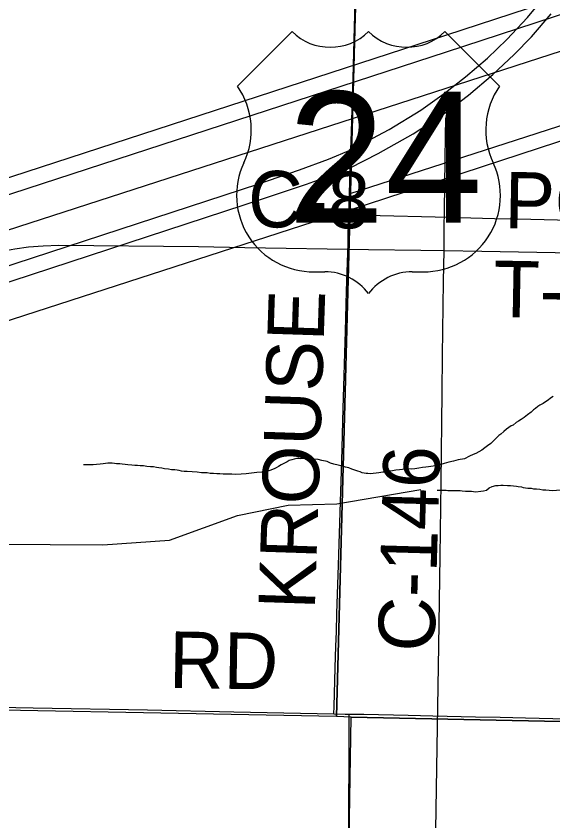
# Model space of a CAD drawing. Extents: x 2.4 to 73.1, y 4.5 to 25.6.
# Drawn here: x 46.4111 to 46.681, y 21.5419 to 21.9469 of the extents above; entities that cross this region are included whole.
import ezdxf

# ---------------------------------------------------------------- set-up
doc = ezdxf.new("R2010")
doc.units = 0
for name, color, linetype in [('GM_X_County_Road', 7, 'Continuous'), ('GM_X_County_Road_Text', 7, 'Continuous'), ('GM_X_Minor_River', 7, 'Continuous'), ('GM_X_Rail_Line', 7, 'Continuous'), ('GM_X_Section', 7, 'Continuous'), ('GM_X_Township_Road', 7, 'Continuous'), ('GM_X_Township_Road_Text', 7, 'Continuous'), ('GM_X_US_Location', 7, 'Continuous'), ('GM_X_US_Route', 7, 'Continuous'), ('GM_X_US_Shield', 7, 'Continuous')]:
    doc.layers.add(name, color=color, linetype=linetype)

msp = doc.modelspace()

# ---------------------------------------------------------------- linework, layer by layer
at = {"layer": 'GM_X_County_Road'}
msp.add_line((46.578443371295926, 21.846971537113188), (46.57868881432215, 21.857205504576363), dxfattribs=at)
for points in [[(46.97303245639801, 22.34006215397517), (46.92605066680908, 22.341283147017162), (46.92699203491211, 22.400686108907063), (46.84425971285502, 22.40343877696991), (46.84238008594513, 22.34388047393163), (46.76601990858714, 22.345657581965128), (46.685197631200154, 22.347905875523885), (46.68154486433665, 22.30879455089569), (46.647272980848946, 22.309532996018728), (46.64834380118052, 22.348851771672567), (46.59161686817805, 22.350286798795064), (46.59068480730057, 22.310475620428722), (46.58655891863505, 22.096870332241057), (46.57901548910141, 21.870840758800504), (46.57857120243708, 21.857481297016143), (47.53448069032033, 22.166199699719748)], [(46.57868881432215, 21.857205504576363), (46.57913307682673, 21.870564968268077), (46.57944999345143, 21.87962454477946), (46.57979793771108, 21.888668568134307), (46.58012728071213, 21.899856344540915), (46.580580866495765, 21.915393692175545), (46.58126128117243, 21.94149744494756), (46.582342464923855, 21.97785380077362)], [(46.57090614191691, 21.5956926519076), (46.57100245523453, 21.599374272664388), (46.571530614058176, 21.61894741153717), (46.57195004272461, 21.62981207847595), (46.572164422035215, 21.636960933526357), (46.572422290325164, 21.64627838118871), (46.57315861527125, 21.670505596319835), (46.57414037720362, 21.70249682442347), (46.57482387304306, 21.722998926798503), (46.5754856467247, 21.749404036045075), (46.57678431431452, 21.788224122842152), (46.57730003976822, 21.808421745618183), (46.578002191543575, 21.83233517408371), (46.57813268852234, 21.836374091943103), (46.578319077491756, 21.842581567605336), (46.578443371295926, 21.846971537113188)], [(46.432502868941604, 21.831526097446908), (46.50274253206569, 21.830855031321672), (46.526056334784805, 21.830482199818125), (46.58824303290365, 21.82945694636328), (46.6146668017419, 21.82902820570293), (46.62642934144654, 21.82893809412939)], [(46.62642934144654, 21.82893809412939), (46.64532830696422, 21.828596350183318), (46.70064886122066, 21.827620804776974), (46.74757782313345, 21.826704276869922), (46.76374277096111, 21.826480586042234), (46.78176559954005, 21.826135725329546), (46.795134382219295, 21.82591513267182), (46.80227702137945, 21.825800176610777), (46.81128999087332, 21.825616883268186), (46.85138078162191, 21.82475628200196), (46.87064635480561, 21.82440832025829), (46.91757532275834, 21.823560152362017), (46.934342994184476, 21.823128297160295), (46.9691583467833, 21.822572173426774), (47.026656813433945, 21.821435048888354), (47.070165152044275, 21.8205340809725), (47.10372844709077, 21.81979775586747), (47.12046193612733, 21.819437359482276)], [(46.076873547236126, 21.605193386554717), (46.095772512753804, 21.60485164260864), (46.151093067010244, 21.6038760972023), (46.198022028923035, 21.602959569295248), (46.21418697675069, 21.60273587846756), (46.23220980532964, 21.602391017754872), (46.24557858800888, 21.602170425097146), (46.25272122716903, 21.602055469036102), (46.2617341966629, 21.60187217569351), (46.3018249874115, 21.601011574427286), (46.321090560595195, 21.600663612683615), (46.36801952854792, 21.599815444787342), (46.384787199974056, 21.59938358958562), (46.41960255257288, 21.5988274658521), (46.47710101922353, 21.59769034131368), (46.52060935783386, 21.596789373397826), (46.55417265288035, 21.596053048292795), (46.57090614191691, 21.5956926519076)], [(46.57090614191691, 21.5956926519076), (46.576554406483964, 21.595571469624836), (46.57862978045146, 21.595534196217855)], [(46.57508485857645, 21.325092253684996), (46.57560371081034, 21.357254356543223), (46.57618467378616, 21.393604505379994), (46.57653265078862, 21.419397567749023), (46.57688372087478, 21.443630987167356), (46.57734043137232, 21.471281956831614), (46.57764800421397, 21.485887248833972), (46.57807363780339, 21.517890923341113), (46.57835326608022, 21.538085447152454), (46.57863909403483, 21.58310989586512), (46.57862978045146, 21.595534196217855)], [(46.57862978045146, 21.595534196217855), (46.58587805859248, 21.59551555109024), (46.60825048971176, 21.595058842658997), (46.62067786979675, 21.594735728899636), (46.64212135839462, 21.59420447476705), (46.654554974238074, 21.59397456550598), (46.667293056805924, 21.59368251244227), (46.68097251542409, 21.59342154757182), (46.69402128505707, 21.593132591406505), (46.715467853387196, 21.59265105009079), (46.76115097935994, 21.591687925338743), (46.77326768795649, 21.591352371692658), (46.78850057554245, 21.59099508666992), (46.82703793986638, 21.590277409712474), (46.83759812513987, 21.590004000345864), (46.856863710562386, 21.58944477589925), (46.89851102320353, 21.58844746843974), (46.92492545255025, 21.587785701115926), (46.95352090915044, 21.587347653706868), (46.957556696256, 21.587257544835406), (46.974336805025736, 21.58686920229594)]]:
    msp.add_lwpolyline(points, dxfattribs=at)
at = {"layer": 'GM_X_Minor_River'}
for points in [[(46.68110584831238, 21.755429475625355), (46.67975357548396, 21.75451470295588), (46.678590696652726, 21.753595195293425), (46.677238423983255, 21.75268042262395), (46.67608027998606, 21.751950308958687), (46.67453766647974, 21.751040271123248), (46.673380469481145, 21.750311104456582), (46.67221759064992, 21.749390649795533), (46.67124978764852, 21.748655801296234), (46.67008217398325, 21.74754689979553), (46.66834069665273, 21.746261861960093), (46.66659448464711, 21.74478743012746), (46.66505187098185, 21.74387739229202), (46.663700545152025, 21.74296261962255), (46.662547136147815, 21.742422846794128), (46.66099031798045, 21.74094368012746), (46.66003198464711, 21.74058761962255), (46.658874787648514, 21.739858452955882), (46.65771190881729, 21.738938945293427), (46.656353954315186, 21.737833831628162), (46.65480376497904, 21.736545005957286), (46.653835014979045, 21.735810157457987), (46.65247327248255, 21.73451470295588), (46.649744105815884, 21.73173724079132), (46.64819770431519, 21.730636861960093), (46.64684069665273, 21.729532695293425), (46.64529334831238, 21.728432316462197), (46.64375168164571, 21.727522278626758), (46.64221474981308, 21.726802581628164), (46.64087099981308, 21.726267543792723), (46.63913899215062, 21.72536224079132), (46.636638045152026, 21.72409708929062), (46.633397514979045, 21.72361034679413), (46.63110016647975, 21.722910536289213), (46.628619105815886, 21.722403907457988), (46.626322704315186, 21.721704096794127), (46.62421474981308, 21.720998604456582), (46.62230849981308, 21.720667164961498), (46.62078009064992, 21.720327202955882), (46.619637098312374, 21.720166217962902), (46.61849221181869, 21.72000618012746), (46.61715982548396, 21.719850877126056), (46.61544675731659, 21.71970409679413), (46.6135386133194, 21.71937360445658), (46.611631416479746, 21.719043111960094)], [(46.611631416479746, 21.719043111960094), (46.60972895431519, 21.718902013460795), (46.608020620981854, 21.718945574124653), (46.60668634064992, 21.71879027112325), (46.605353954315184, 21.71863402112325), (46.60383027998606, 21.718484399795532), (46.602117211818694, 21.718338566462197), (46.600400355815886, 21.71800239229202), (46.59868634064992, 21.71785655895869), (46.597348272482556, 21.717510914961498), (46.596394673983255, 21.717345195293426), (46.59544581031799, 21.717370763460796), (46.59449126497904, 21.717204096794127), (46.59353766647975, 21.717039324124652), (46.59220433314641, 21.71688402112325), (46.59068160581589, 21.716732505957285), (46.58953766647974, 21.7165724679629), (46.58801872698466, 21.71661224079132), (46.58707081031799, 21.716635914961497), (46.58612573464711, 21.71684993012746), (46.58518160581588, 21.717064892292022), (46.58405187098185, 21.717473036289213), (46.582922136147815, 21.717882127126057), (46.5814136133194, 21.718300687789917), (46.57990982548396, 21.718909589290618), (46.57840603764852, 21.719517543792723), (46.576706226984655, 21.719941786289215), (46.57519770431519, 21.72035939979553), (46.57085584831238, 21.72142095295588), (46.569156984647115, 21.72184424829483), (46.56746759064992, 21.72264727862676), (46.56482459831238, 21.723284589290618), (46.56293634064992, 21.723713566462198), (46.56085300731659, 21.723956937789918), (46.55933880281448, 21.72418610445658), (46.55801115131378, 21.724220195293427), (46.55706134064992, 21.724243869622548), (46.55611247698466, 21.724269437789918), (46.555163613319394, 21.724293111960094), (46.55421001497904, 21.72412833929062), (46.55326020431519, 21.724152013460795), (46.55231228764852, 21.72417663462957), (46.55097327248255, 21.72383099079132), (46.549825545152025, 21.723480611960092), (46.54848747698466, 21.7231349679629), (46.547334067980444, 21.722596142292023), (46.54598652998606, 21.7218698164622), (46.5444448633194, 21.720960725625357), (46.54309637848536, 21.720236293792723), (46.54193918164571, 21.71950618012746), (46.54078577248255, 21.71896546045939), (46.538678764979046, 21.7182599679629), (46.536957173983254, 21.717734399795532), (46.53466929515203, 21.717414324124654), (46.53219296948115, 21.717098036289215), (46.529525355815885, 21.716786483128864), (46.52685868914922, 21.716475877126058), (46.52419675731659, 21.7163537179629), (46.52134543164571, 21.71623724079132), (46.51963709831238, 21.716280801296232), (46.51811815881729, 21.716319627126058), (46.51678956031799, 21.716354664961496), (46.51527062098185, 21.71639349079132), (46.51356228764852, 21.716437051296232), (46.51204429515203, 21.716475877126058), (46.51033974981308, 21.716710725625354), (46.50863236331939, 21.716754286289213), (46.50711910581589, 21.716982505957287), (46.50579050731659, 21.717017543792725), (46.504271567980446, 21.717056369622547), (46.50218918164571, 21.71729974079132), (46.49706891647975, 21.717620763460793), (46.495549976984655, 21.71765958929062), (46.49422611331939, 21.717883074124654), (46.493091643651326, 21.71810277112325), (46.492147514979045, 21.718316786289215), (46.49082365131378, 21.71854027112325), (46.48930565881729, 21.718579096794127), (46.487791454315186, 21.71880921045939), (46.48570812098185, 21.719052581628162), (46.48438520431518, 21.719276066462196), (46.48287099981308, 21.719505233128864), (46.481736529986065, 21.719723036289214), (46.480223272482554, 21.719953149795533), (46.47870433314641, 21.719991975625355), (46.476811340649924, 21.720229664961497), (46.47510774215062, 21.720464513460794), (46.473399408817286, 21.720508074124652), (46.47207554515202, 21.72073155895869), (46.47074694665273, 21.720766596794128), (46.46922800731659, 21.72080542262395), (46.46733501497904, 21.721043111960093), (46.46601115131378, 21.721266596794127), (46.464492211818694, 21.721306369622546), (46.46316834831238, 21.721529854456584), (46.461650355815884, 21.72156868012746), (46.460516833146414, 21.721788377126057), (46.45937762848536, 21.721816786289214), (46.45842876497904, 21.721841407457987), (46.45728956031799, 21.721870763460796), (46.455955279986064, 21.721714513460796)], [(46.455955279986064, 21.721714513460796), (46.454812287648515, 21.72155542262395), (46.453288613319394, 21.721403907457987), (46.45157649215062, 21.721258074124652), (46.44986342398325, 21.72111224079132), (46.44853009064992, 21.72095599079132), (46.44739183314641, 21.720985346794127), (46.44625262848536, 21.72101470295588), (46.44492308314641, 21.721048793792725), (46.44492308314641, 21.721048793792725), (46.44492308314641, 21.721048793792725)], [(45.61194952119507, 21.56720922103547), (46.175908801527, 21.560682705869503), (46.24578758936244, 21.616945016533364), (46.248285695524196, 21.632526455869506), (46.251766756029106, 21.667114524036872), (46.25901012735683, 21.678120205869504), (46.26909440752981, 21.681893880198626), (46.454674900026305, 21.680798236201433), (46.4881445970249, 21.68317418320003), (46.52239175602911, 21.695622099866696), (46.547879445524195, 21.700681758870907), (46.5724097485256, 21.701372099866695), (46.614673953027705, 21.7086372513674)], [(46.622850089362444, 21.70824899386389), (46.62618436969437, 21.708257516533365), (46.62732357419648, 21.70822721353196), (46.628273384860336, 21.708203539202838), (46.62941164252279, 21.708175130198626), (46.6303614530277, 21.708150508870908), (46.631689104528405, 21.708117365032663), (46.633017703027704, 21.708083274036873), (46.6343472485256, 21.708049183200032), (46.6354864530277, 21.708020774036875), (46.63699971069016, 21.7077925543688), (46.6385177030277, 21.707753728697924), (46.640036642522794, 21.707715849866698), (46.6411758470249, 21.707685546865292), (46.642309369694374, 21.70746774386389), (46.64478664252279, 21.707784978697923), (46.646119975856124, 21.707941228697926), (46.64764838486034, 21.70828119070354), (46.6490044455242, 21.709386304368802), (46.65054232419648, 21.710106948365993), (46.65226486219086, 21.71063346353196), (46.65359346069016, 21.710599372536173), (46.654926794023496, 21.710755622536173), (46.6560659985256, 21.71072721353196), (46.65815311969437, 21.710673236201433), (46.65967205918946, 21.710635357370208), (46.66118626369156, 21.710407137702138), (46.66270425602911, 21.710368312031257), (46.66364838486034, 21.710153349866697), (46.66516164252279, 21.709926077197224), (46.66610671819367, 21.709712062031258), (46.667240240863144, 21.70949331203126), (46.66837471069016, 21.709274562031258), (46.67008304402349, 21.7092310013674), (46.67121656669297, 21.709012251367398), (46.672735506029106, 21.708973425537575), (46.67443910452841, 21.70874047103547), (46.67595236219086, 21.7085122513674), (46.67747130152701, 21.708473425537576), (46.679174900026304, 21.70824047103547), (46.68069289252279, 21.708201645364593), (46.685067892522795, 21.708469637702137)]]:
    msp.add_lwpolyline(points, dxfattribs=at)
at = {"layer": 'GM_X_Rail_Line'}
for points in [[(46.377110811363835, 21.829638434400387), (47.12757727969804, 22.07279943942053), (48.07818049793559, 22.38436795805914), (48.433665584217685, 22.49980616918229), (48.47937286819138, 22.515799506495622), (48.524014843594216, 22.53278148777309), (48.57329648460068, 22.55673630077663), (48.615425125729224, 22.57738960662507), (48.650669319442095, 22.59609060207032), (48.67553550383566, 22.611606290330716), (48.702097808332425, 22.62796216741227), (48.72323507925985, 22.6423589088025), (48.75853159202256, 22.6679152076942)], [(45.82755501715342, 21.605893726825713), (46.57802148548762, 21.849054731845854), (47.52862470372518, 22.160623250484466)]]:
    msp.add_lwpolyline(points, dxfattribs=at)
at = {"layer": 'GM_X_Section'}
for points in [[(46.0842106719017, 22.10608056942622), (46.585610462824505, 22.097207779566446), (46.57216805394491, 21.59437353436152), (46.07760562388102, 21.603852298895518)], [(46.585610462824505, 22.097207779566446), (47.089000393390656, 22.084118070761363), (47.07371217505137, 21.583790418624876), (46.57955013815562, 21.594024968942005), (46.57216805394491, 21.59437353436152)], [(46.57955013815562, 21.594024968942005), (47.07371217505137, 21.583790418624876), (47.07977336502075, 21.58365858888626), (47.06591402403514, 21.064458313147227), (46.570986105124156, 21.074173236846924)]]:
    msp.add_lwpolyline(points, close=True, dxfattribs=at)
at = {"layer": 'GM_X_Township_Road'}
for points in [[(46.62642934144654, 21.82893809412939), (46.62633301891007, 21.840107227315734), (46.62650389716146, 21.84912329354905), (46.62687051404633, 21.874301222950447), (46.62704139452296, 21.886737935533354), (46.62712837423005, 21.89512952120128), (46.627805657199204, 21.898251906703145), (46.63031290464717, 21.90175954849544)], [(46.578443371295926, 21.846971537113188), (46.58301353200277, 21.846844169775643), (46.59419509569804, 21.84652725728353), (46.62184606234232, 21.845806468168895), (46.65167181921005, 21.84494898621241), (46.663170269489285, 21.844793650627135), (46.683364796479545, 21.844336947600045), (46.706047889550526, 21.843836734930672), (46.718782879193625, 21.843389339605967), (46.72748517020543, 21.843277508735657), (46.73898050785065, 21.84304137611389), (46.76756973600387, 21.84241379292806), (46.835920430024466, 21.840596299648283), (46.88408282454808, 21.839409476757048), (46.923542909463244, 21.838430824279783), (46.93473067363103, 21.83821955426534), (46.94653359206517, 21.83790266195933), (46.994382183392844, 21.836663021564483), (47.04534073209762, 21.835451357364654), (47.06739937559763, 21.834926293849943), (47.07826403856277, 21.834727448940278), (47.08289634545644, 21.83463734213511)], [(46.121025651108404, 21.733943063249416), (46.12447115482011, 21.733946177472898), (46.133782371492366, 21.73395548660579), (46.136848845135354, 21.734172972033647), (46.13987802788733, 21.73461724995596), (46.143742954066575, 21.735586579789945), (46.14833797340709, 21.737341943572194), (46.15327785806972, 21.73988957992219), (46.16182481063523, 21.744947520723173), (46.171754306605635, 21.750794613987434), (46.178365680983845, 21.754308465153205), (46.18429666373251, 21.757085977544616), (46.19034258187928, 21.759593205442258), (46.19824329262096, 21.762488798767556), (46.21831977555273, 21.76914987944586), (46.25763695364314, 21.7819563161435), (46.35726740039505, 21.81440426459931), (46.38743490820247, 21.82421258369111), (46.39582029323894, 21.826620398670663), (46.40309654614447, 21.82837576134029), (46.41045357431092, 21.82975830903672), (46.4172544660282, 21.830665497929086), (46.42471400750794, 21.83128999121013), (46.432502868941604, 21.831526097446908)], [(46.432502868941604, 21.831526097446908), (46.50274253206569, 21.830855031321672), (46.526056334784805, 21.830482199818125), (46.58824303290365, 21.82945694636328), (46.6146668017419, 21.82902820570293), (46.62642934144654, 21.82893809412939)], [(46.6188455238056, 21.30096626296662), (46.61890144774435, 21.305377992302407), (46.61897909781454, 21.31469542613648), (46.61922144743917, 21.333333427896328), (46.62046108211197, 21.424973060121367), (46.62127505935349, 21.48399079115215), (46.62180945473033, 21.516606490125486), (46.622831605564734, 21.578731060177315), (46.623592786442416, 21.62998475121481), (46.624329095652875, 21.675024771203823), (46.62487900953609, 21.712300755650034), (46.62535126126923, 21.757343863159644), (46.62557184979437, 21.77598184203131), (46.62596640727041, 21.813257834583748), (46.62642934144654, 21.82893809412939)]]:
    msp.add_lwpolyline(points, dxfattribs=at)
at = {"layer": 'GM_X_US_Route'}
for p, q in [((46.308760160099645, 21.83349274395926), (46.62768449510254, 21.937432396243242)), ((46.33364602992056, 21.833138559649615), (46.62747323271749, 21.92885128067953))]:
    msp.add_line(p, q, dxfattribs=at)
for points in [[(46.62768449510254, 21.937432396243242), (47.08263603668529, 22.08621632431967), (47.10317853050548, 22.093172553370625), (47.11780868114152, 22.098597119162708), (47.12900578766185, 22.103369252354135)], [(46.62747323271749, 21.92885128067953), (47.08509357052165, 22.07886862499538), (47.106711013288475, 22.08602058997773), (47.12142505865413, 22.091445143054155), (47.12868887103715, 22.09430967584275)], [(46.57944999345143, 21.87962454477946), (46.59866895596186, 21.889731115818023), (46.61461642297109, 21.89959537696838), (46.62636962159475, 21.907896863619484), (46.63713796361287, 21.91628226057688), (46.6480709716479, 21.92573640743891), (46.65793522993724, 21.935025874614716), (46.668209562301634, 21.94612355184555), (46.67651418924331, 21.956233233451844)], [(46.57913307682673, 21.870564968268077), (46.59307973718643, 21.877648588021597), (46.610751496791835, 21.887593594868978), (46.62669896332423, 21.898032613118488), (46.6385360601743, 21.90707665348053), (46.65086712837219, 21.917515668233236), (46.66155159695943, 21.927463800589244), (46.670266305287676, 21.93634008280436), (46.680130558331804, 21.947931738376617)], [(46.07812870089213, 21.713687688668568), (46.533080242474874, 21.862471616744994), (46.55362273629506, 21.869427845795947), (46.5682528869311, 21.874852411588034), (46.57944999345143, 21.87962454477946)], [(46.07791743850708, 21.705106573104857), (46.53553777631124, 21.855123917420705), (46.55715521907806, 21.862275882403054), (46.57186926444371, 21.86770043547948), (46.57913307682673, 21.870564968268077)]]:
    msp.add_lwpolyline(points, dxfattribs=at)
at = {"layer": 'GM_X_US_Shield'}
for p, q in [((46.54986269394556, 21.93903284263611), (46.522396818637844, 21.911566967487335)), ((46.654233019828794, 21.911566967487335), (46.626767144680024, 21.93903284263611)), ((46.560849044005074, 21.818182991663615), (46.56634221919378, 21.818182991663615)), ((46.61028761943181, 21.818182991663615), (46.615780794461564, 21.818182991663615))]:
    msp.add_line(p, q, dxfattribs=at)
for centre, radius, start, end in [((46.56908880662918, 21.958647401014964), 0.027465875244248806, 225.57299599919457, 314.4270040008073), ((46.607541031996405, 21.958647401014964), 0.027465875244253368, 225.57299599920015, 314.4270040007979), ((46.490898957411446, 21.889511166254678), 0.038452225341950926, 334.5471236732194, 35.000929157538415), ((46.68573088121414, 21.889511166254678), 0.038452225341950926, 144.99907084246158, 205.4528763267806), ((46.56042070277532, 21.856632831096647), 0.038452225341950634, 154.8319194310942, 270.63826363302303), ((46.61620913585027, 21.856632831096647), 0.038452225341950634, 269.36173636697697, 25.168080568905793), ((46.56634221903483, 21.790717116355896), 0.027465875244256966, 36.86989764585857, 89.99999993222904), ((46.61028761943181, 21.790717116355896), 0.027465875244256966, 90.00000006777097, 143.13010235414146)]:
    msp.add_arc(centre, radius, start, end, dxfattribs=at)

# ---------------------------------------------------------------- texts
at = {"layer": 'GM_X_County_Road_Text'}
for s, height, rotation, p in [('C-8', 0.02840909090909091, 359.214386, (46.52753307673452, 21.840727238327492)), ('POWERS', 0.02840909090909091, 358.986576, (46.65649853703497, 21.84009987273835)), ('KROUSE', 0.028409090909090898, 88.113472, (46.56129584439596, 21.647969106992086)), ('C-146', 0.02840909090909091, 88.363518, (46.62140523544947, 21.62671431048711)), ('RD', 0.028409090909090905, 359.01740900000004, (46.48782049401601, 21.608848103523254))]:
    msp.add_text(s, height=height, rotation=rotation, dxfattribs=at).set_placement(p)
at = {"layer": 'GM_X_Township_Road_Text'}
msp.add_text('T-30', height=0.028409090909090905, rotation=358.959693, dxfattribs=at).set_placement((46.6509624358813, 21.79545967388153))
at = {"layer": 'GM_X_US_Location'}
for s, p in [('0', (46.58827885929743, 21.875341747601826)), ('/', (46.58828811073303, 21.875341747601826))]:
    msp.add_text(s, height=9.46969696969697e-05, dxfattribs=at).set_placement(p)
msp.add_text('24', height=9.46969696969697e-05, rotation=1e-05, dxfattribs=at).set_placement((46.568732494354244, 21.855740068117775))
at = {"layer": 'GM_X_US_Shield'}
msp.add_text('24', height=0.06591810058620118, dxfattribs=at).set_placement((46.54764158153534, 21.842902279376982))

doc.saveas('drawing.dxf')
